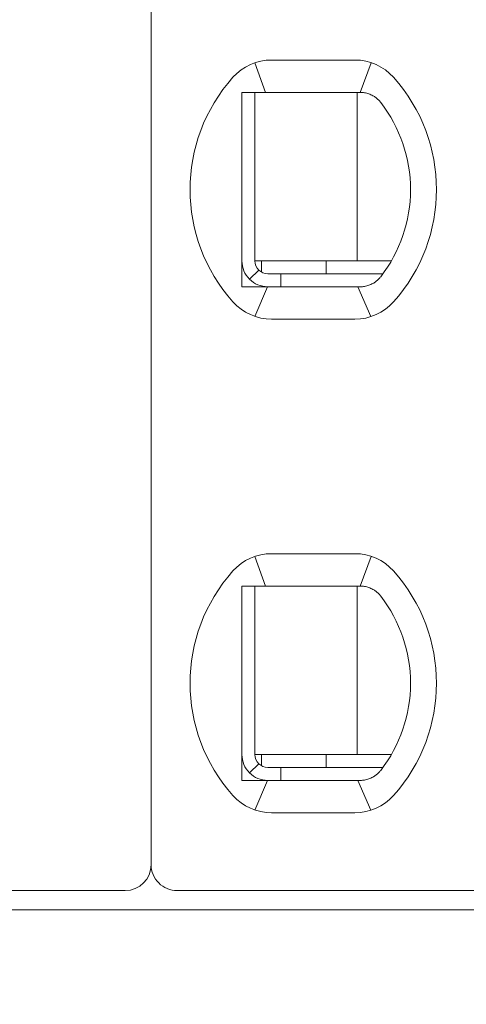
# Model space of a CAD drawing. Header units: millimetres. Extents: x -1114 to 1396, y -630 to 631.
# Tile 542 of 656: x 816.48 to 819.92, y -467.21 to -459.61. Entities that reach past the tile are written whole.
import ezdxf

# ---------------------------------------------------------------- set-up
doc = ezdxf.new("R2010")
doc.units = ezdxf.units.MM
doc.header["$MEASUREMENT"] = 0

msp = doc.modelspace()

# ---------------------------------------------------------------- linework, layer by layer
at = {"lineweight": 18}
for points, knots in [([(1038.9843, -629.7647), (1038.9843, -629.7647), (-1111.4882, -629.7647), (-1111.4882, -629.7647), (-1111.4882, -629.7647), (-1111.4882, -629.7647), (-1111.4882, 630.7883), (-1111.4882, 630.7883), (-1111.4882, 630.7883), (-1111.4882, 630.7883), (1038.9843, 630.7883), (1038.9843, 630.7883)], [0, 0, 0, 0, 0.333333, 0.333333, 0.333333, 0.333333, 0.666667, 0.666667, 0.666667, 0.666667, 1, 1, 1, 1]), ([(818.1928, -460.169), (818.1996, -460.169), (818.2064, -460.169), (818.2132, -460.169), (818.2132, -460.169), (818.22, -460.169), (818.2268, -460.169), (818.2337, -460.169), (818.2337, -460.169), (818.2405, -460.169), (818.2474, -460.169), (818.2543, -460.169)], [0, 0, 0, 0, 0.333333, 0.333333, 0.333333, 0.333333, 0.666667, 0.666667, 0.666667, 0.666667, 1, 1, 1, 1]), ([(818.1928, -460.169), (818.1928, -460.2199), (818.1928, -460.2724), (818.1928, -460.3273), (818.1928, -460.3273), (818.1928, -460.3548), (818.1928, -460.3829), (818.1928, -460.4118), (818.1928, -460.4118), (818.1928, -460.4263), (818.1928, -460.441), (818.1928, -460.4559), (818.1928, -460.4559), (818.1928, -460.4708), (818.1928, -460.486), (818.1928, -460.5013), (818.1928, -460.5013), (818.1928, -460.5321), (818.1928, -460.5637), (818.1928, -460.5964), (818.1928, -460.5964), (818.1928, -460.6291), (818.1928, -460.6629), (818.1928, -460.6983), (818.1928, -460.6983), (818.1928, -460.7159), (818.1928, -460.7339), (818.1928, -460.752), (818.1928, -460.752), (818.1928, -460.7701), (818.1928, -460.7884), (818.1928, -460.8069), (818.1928, -460.8069), (818.1928, -460.8254), (818.1928, -460.8441), (818.1928, -460.863), (818.1928, -460.863), (818.1928, -460.882), (818.1928, -460.9013), (818.1928, -460.9203), (818.1928, -460.9203), (818.1928, -460.9583), (818.1928, -460.9959), (818.1928, -461.0329), (818.1928, -461.0329), (818.1928, -461.0422), (818.1928, -461.0515), (818.1928, -461.0607), (818.1928, -461.0607), (818.1928, -461.0699), (818.1928, -461.0791), (818.1928, -461.0882), (818.1928, -461.0882), (818.1928, -461.1064), (818.1928, -461.1242), (818.1928, -461.1417), (818.1928, -461.1417), (818.1928, -461.1767), (818.1928, -461.2103), (818.1928, -461.2429), (818.1928, -461.2429), (818.1928, -461.2593), (818.1928, -461.2754), (818.1928, -461.2912), (818.1928, -461.2912), (818.1928, -461.3071), (818.1928, -461.3227), (818.1928, -461.3381), (818.1928, -461.3381), (818.1928, -461.3687), (818.1928, -461.3983), (818.1928, -461.4271), (818.1928, -461.4271), (818.1928, -461.4558), (818.1928, -461.4838), (818.1928, -461.5111), (818.1928, -461.5111), (818.1928, -461.5659), (818.1928, -461.6182), (818.1928, -461.669)], [0, 0, 0, 0, 0.05, 0.05, 0.05, 0.05, 0.1, 0.1, 0.1, 0.1, 0.15, 0.15, 0.15, 0.15, 0.2, 0.2, 0.2, 0.2, 0.25, 0.25, 0.25, 0.25, 0.3, 0.3, 0.3, 0.3, 0.35, 0.35, 0.35, 0.35, 0.4, 0.4, 0.4, 0.4, 0.45, 0.45, 0.45, 0.45, 0.5, 0.5, 0.5, 0.5, 0.55, 0.55, 0.55, 0.55, 0.6, 0.6, 0.6, 0.6, 0.65, 0.65, 0.65, 0.65, 0.7, 0.7, 0.7, 0.7, 0.75, 0.75, 0.75, 0.75, 0.8, 0.8, 0.8, 0.8, 0.85, 0.85, 0.85, 0.85, 0.9, 0.9, 0.9, 0.9, 0.95, 0.95, 0.95, 0.95, 1, 1, 1, 1]), ([(818.422, -460.169), (818.4168, -460.169), (818.4116, -460.169), (818.4064, -460.169), (818.4064, -460.169), (818.4011, -460.169), (818.3958, -460.169), (818.3904, -460.169), (818.3904, -460.169), (818.385, -460.169), (818.3795, -460.169), (818.3738, -460.169), (818.3738, -460.169), (818.3682, -460.169), (818.3624, -460.169), (818.3564, -460.169), (818.3564, -460.169), (818.3504, -460.169), (818.3443, -460.169), (818.338, -460.169), (818.338, -460.169), (818.3317, -460.169), (818.3253, -460.169), (818.3187, -460.169), (818.3187, -460.169), (818.3121, -460.169), (818.3054, -460.169), (818.2984, -460.169), (818.2984, -460.169), (818.2915, -460.169), (818.2844, -460.169), (818.277, -460.169), (818.277, -460.169), (818.2696, -460.169), (818.2621, -460.169), (818.2543, -460.169)], [0, 0, 0, 0, 0.111111, 0.111111, 0.111111, 0.111111, 0.222222, 0.222222, 0.222222, 0.222222, 0.333333, 0.333333, 0.333333, 0.333333, 0.444444, 0.444444, 0.444444, 0.444444, 0.555556, 0.555556, 0.555556, 0.555556, 0.666667, 0.666667, 0.666667, 0.666667, 0.777778, 0.777778, 0.777778, 0.777778, 0.888889, 0.888889, 0.888889, 0.888889, 1, 1, 1, 1]), ([(819.1052, -460.169), (819.1005, -460.169), (819.0958, -460.169), (819.0912, -460.169), (819.0912, -460.169), (819.0865, -460.169), (819.0818, -460.169), (819.0772, -460.169), (819.0772, -460.169), (819.0727, -460.169), (819.0681, -460.169), (819.0636, -460.169)], [0, 0, 0, 0, 0.333333, 0.333333, 0.333333, 0.333333, 0.666667, 0.666667, 0.666667, 0.666667, 1, 1, 1, 1]), ([(819.2029, -460.1944), (819.1926, -460.1887), (819.1819, -460.1839), (819.1711, -460.1801), (819.1711, -460.1801), (819.1603, -460.1763), (819.1493, -460.1736), (819.1383, -460.1717), (819.1383, -460.1717), (819.1272, -460.1699), (819.1162, -460.169), (819.1052, -460.169)], [0, 0, 0, 0, 0.333333, 0.333333, 0.333333, 0.333333, 0.666667, 0.666667, 0.666667, 0.666667, 1, 1, 1, 1]), ([(819.2635, -460.2467), (819.2582, -460.2399), (819.2525, -460.2333), (819.2462, -460.2271), (819.2462, -460.2271), (819.2399, -460.2208), (819.233, -460.2149), (819.2258, -460.2094), (819.2258, -460.2094), (819.2186, -460.2039), (819.2109, -460.1989), (819.2029, -460.1944)], [0, 0, 0, 0, 0.333333, 0.333333, 0.333333, 0.333333, 0.666667, 0.666667, 0.666667, 0.666667, 1, 1, 1, 1]), ([(818.1928, -461.469), (818.1928, -461.522), (818.2139, -461.5729), (818.2514, -461.6104), (818.2514, -461.6104), (818.2889, -461.6479), (818.3398, -461.669), (818.3928, -461.669)], [0, 0, 0, 0, 0.5, 0.5, 0.5, 0.5, 1, 1, 1, 1]), ([(818.2928, -461.469), (818.2928, -461.4955), (818.3033, -461.5209), (818.3221, -461.5397), (818.3221, -461.5397), (818.3409, -461.5584), (818.3663, -461.569), (818.3928, -461.569)], [0, 0, 0, 0, 0.5, 0.5, 0.5, 0.5, 1, 1, 1, 1]), ([(819.2029, -461.6435), (819.1928, -461.6492), (819.1823, -461.6539), (819.1715, -461.6576), (819.1715, -461.6576), (819.1608, -461.6614), (819.1498, -461.6642), (819.1387, -461.6661), (819.1387, -461.6661), (819.1276, -461.668), (819.1164, -461.669), (819.1052, -461.669)], [0, 0, 0, 0, 0.333333, 0.333333, 0.333333, 0.333333, 0.666667, 0.666667, 0.666667, 0.666667, 1, 1, 1, 1]), ([(819.2029, -461.6435), (819.2112, -461.6388), (819.219, -461.6337), (819.2263, -461.6281), (819.2263, -461.6281), (819.2336, -461.6226), (819.2404, -461.6166), (819.2466, -461.6104), (819.2466, -461.6104), (819.2528, -461.6042), (819.2584, -461.5978), (819.2635, -461.5912)], [0, 0, 0, 0, 0.333333, 0.333333, 0.333333, 0.333333, 0.666667, 0.666667, 0.666667, 0.666667, 1, 1, 1, 1]), ([(818.1928, -461.669), (818.1997, -461.669), (818.2066, -461.669), (818.2134, -461.669), (818.2134, -461.669), (818.2203, -461.669), (818.2271, -461.669), (818.2339, -461.669), (818.2339, -461.669), (818.2407, -461.669), (818.2475, -461.669), (818.2543, -461.669)], [0, 0, 0, 0, 0.333333, 0.333333, 0.333333, 0.333333, 0.666667, 0.666667, 0.666667, 0.666667, 1, 1, 1, 1]), ([(818.2543, -461.669), (818.2621, -461.669), (818.2697, -461.669), (818.277, -461.669), (818.277, -461.669), (818.2844, -461.669), (818.2915, -461.669), (818.2984, -461.669), (818.2984, -461.669), (818.3054, -461.669), (818.3121, -461.669), (818.3187, -461.669), (818.3187, -461.669), (818.3253, -461.669), (818.3317, -461.669), (818.338, -461.669), (818.338, -461.669), (818.3443, -461.669), (818.3504, -461.669), (818.3564, -461.669), (818.3564, -461.669), (818.3624, -461.669), (818.3682, -461.669), (818.3738, -461.669), (818.3738, -461.669), (818.3795, -461.669), (818.385, -461.669), (818.3904, -461.669), (818.3904, -461.669), (818.3958, -461.669), (818.4011, -461.669), (818.4064, -461.669), (818.4064, -461.669), (818.4116, -461.669), (818.4168, -461.669), (818.422, -461.669)], [0, 0, 0, 0, 0.111111, 0.111111, 0.111111, 0.111111, 0.222222, 0.222222, 0.222222, 0.222222, 0.333333, 0.333333, 0.333333, 0.333333, 0.444444, 0.444444, 0.444444, 0.444444, 0.555556, 0.555556, 0.555556, 0.555556, 0.666667, 0.666667, 0.666667, 0.666667, 0.777778, 0.777778, 0.777778, 0.777778, 0.888889, 0.888889, 0.888889, 0.888889, 1, 1, 1, 1]), ([(819.0636, -461.669), (819.0681, -461.669), (819.0727, -461.669), (819.0773, -461.669), (819.0773, -461.669), (819.0819, -461.669), (819.0865, -461.669), (819.0912, -461.669), (819.0912, -461.669), (819.0959, -461.669), (819.1005, -461.669), (819.1052, -461.669)], [0, 0, 0, 0, 0.333333, 0.333333, 0.333333, 0.333333, 0.666667, 0.666667, 0.666667, 0.666667, 1, 1, 1, 1]), ([(818.1928, -463.979), (818.1996, -463.979), (818.2064, -463.979), (818.2132, -463.979), (818.2132, -463.979), (818.22, -463.979), (818.2268, -463.979), (818.2337, -463.979), (818.2337, -463.979), (818.2405, -463.979), (818.2474, -463.979), (818.2543, -463.979)], [0, 0, 0, 0, 0.333333, 0.333333, 0.333333, 0.333333, 0.666667, 0.666667, 0.666667, 0.666667, 1, 1, 1, 1]), ([(818.1928, -463.979), (818.1928, -464.0299), (818.1928, -464.0824), (818.1928, -464.1373), (818.1928, -464.1373), (818.1928, -464.1648), (818.1928, -464.1929), (818.1928, -464.2218), (818.1928, -464.2218), (818.1928, -464.2363), (818.1928, -464.251), (818.1928, -464.2659), (818.1928, -464.2659), (818.1928, -464.2808), (818.1928, -464.296), (818.1928, -464.3113), (818.1928, -464.3113), (818.1928, -464.3421), (818.1928, -464.3737), (818.1928, -464.4064), (818.1928, -464.4064), (818.1928, -464.4391), (818.1928, -464.4729), (818.1928, -464.5083), (818.1928, -464.5083), (818.1928, -464.5259), (818.1928, -464.5439), (818.1928, -464.562), (818.1928, -464.562), (818.1928, -464.5801), (818.1928, -464.5984), (818.1928, -464.6169), (818.1928, -464.6169), (818.1928, -464.6354), (818.1928, -464.6541), (818.1928, -464.673), (818.1928, -464.673), (818.1928, -464.692), (818.1928, -464.7113), (818.1928, -464.7303), (818.1928, -464.7303), (818.1928, -464.7683), (818.1928, -464.8059), (818.1928, -464.8429), (818.1928, -464.8429), (818.1928, -464.8522), (818.1928, -464.8615), (818.1928, -464.8707), (818.1928, -464.8707), (818.1928, -464.8799), (818.1928, -464.8891), (818.1928, -464.8982), (818.1928, -464.8982), (818.1928, -464.9164), (818.1928, -464.9342), (818.1928, -464.9517), (818.1928, -464.9517), (818.1928, -464.9867), (818.1928, -465.0203), (818.1928, -465.0529), (818.1928, -465.0529), (818.1928, -465.0693), (818.1928, -465.0854), (818.1928, -465.1012), (818.1928, -465.1012), (818.1928, -465.1171), (818.1928, -465.1327), (818.1928, -465.1481), (818.1928, -465.1481), (818.1928, -465.1787), (818.1928, -465.2083), (818.1928, -465.2371), (818.1928, -465.2371), (818.1928, -465.2658), (818.1928, -465.2938), (818.1928, -465.3211), (818.1928, -465.3211), (818.1928, -465.3759), (818.1928, -465.4282), (818.1928, -465.479)], [0, 0, 0, 0, 0.05, 0.05, 0.05, 0.05, 0.1, 0.1, 0.1, 0.1, 0.15, 0.15, 0.15, 0.15, 0.2, 0.2, 0.2, 0.2, 0.25, 0.25, 0.25, 0.25, 0.3, 0.3, 0.3, 0.3, 0.35, 0.35, 0.35, 0.35, 0.4, 0.4, 0.4, 0.4, 0.45, 0.45, 0.45, 0.45, 0.5, 0.5, 0.5, 0.5, 0.55, 0.55, 0.55, 0.55, 0.6, 0.6, 0.6, 0.6, 0.65, 0.65, 0.65, 0.65, 0.7, 0.7, 0.7, 0.7, 0.75, 0.75, 0.75, 0.75, 0.8, 0.8, 0.8, 0.8, 0.85, 0.85, 0.85, 0.85, 0.9, 0.9, 0.9, 0.9, 0.95, 0.95, 0.95, 0.95, 1, 1, 1, 1]), ([(818.422, -463.979), (818.4168, -463.979), (818.4116, -463.979), (818.4064, -463.979), (818.4064, -463.979), (818.4011, -463.979), (818.3958, -463.979), (818.3904, -463.979), (818.3904, -463.979), (818.385, -463.979), (818.3795, -463.979), (818.3738, -463.979), (818.3738, -463.979), (818.3682, -463.979), (818.3624, -463.979), (818.3564, -463.979), (818.3564, -463.979), (818.3504, -463.979), (818.3443, -463.979), (818.338, -463.979), (818.338, -463.979), (818.3317, -463.979), (818.3253, -463.979), (818.3187, -463.979), (818.3187, -463.979), (818.3121, -463.979), (818.3054, -463.979), (818.2984, -463.979), (818.2984, -463.979), (818.2915, -463.979), (818.2844, -463.979), (818.277, -463.979), (818.277, -463.979), (818.2696, -463.979), (818.2621, -463.979), (818.2543, -463.979)], [0, 0, 0, 0, 0.111111, 0.111111, 0.111111, 0.111111, 0.222222, 0.222222, 0.222222, 0.222222, 0.333333, 0.333333, 0.333333, 0.333333, 0.444444, 0.444444, 0.444444, 0.444444, 0.555556, 0.555556, 0.555556, 0.555556, 0.666667, 0.666667, 0.666667, 0.666667, 0.777778, 0.777778, 0.777778, 0.777778, 0.888889, 0.888889, 0.888889, 0.888889, 1, 1, 1, 1]), ([(819.1052, -463.979), (819.1005, -463.979), (819.0958, -463.979), (819.0912, -463.979), (819.0912, -463.979), (819.0865, -463.979), (819.0818, -463.979), (819.0772, -463.979), (819.0772, -463.979), (819.0727, -463.979), (819.0681, -463.979), (819.0636, -463.979)], [0, 0, 0, 0, 0.333333, 0.333333, 0.333333, 0.333333, 0.666667, 0.666667, 0.666667, 0.666667, 1, 1, 1, 1]), ([(819.2029, -464.0044), (819.1926, -463.9987), (819.1819, -463.9939), (819.1711, -463.9901), (819.1711, -463.9901), (819.1603, -463.9863), (819.1493, -463.9836), (819.1383, -463.9817), (819.1383, -463.9817), (819.1272, -463.9799), (819.1162, -463.979), (819.1052, -463.979)], [0, 0, 0, 0, 0.333333, 0.333333, 0.333333, 0.333333, 0.666667, 0.666667, 0.666667, 0.666667, 1, 1, 1, 1]), ([(819.2635, -464.0567), (819.2582, -464.0499), (819.2525, -464.0433), (819.2462, -464.0371), (819.2462, -464.0371), (819.2399, -464.0308), (819.233, -464.0249), (819.2258, -464.0194), (819.2258, -464.0194), (819.2186, -464.0139), (819.2109, -464.0089), (819.2029, -464.0044)], [0, 0, 0, 0, 0.333333, 0.333333, 0.333333, 0.333333, 0.666667, 0.666667, 0.666667, 0.666667, 1, 1, 1, 1]), ([(818.1928, -465.279), (818.1928, -465.332), (818.2139, -465.3829), (818.2514, -465.4204), (818.2514, -465.4204), (818.2889, -465.4579), (818.3398, -465.479), (818.3928, -465.479)], [0, 0, 0, 0, 0.5, 0.5, 0.5, 0.5, 1, 1, 1, 1]), ([(818.2928, -465.279), (818.2928, -465.3055), (818.3033, -465.3309), (818.3221, -465.3497), (818.3221, -465.3497), (818.3409, -465.3684), (818.3663, -465.379), (818.3928, -465.379)], [0, 0, 0, 0, 0.5, 0.5, 0.5, 0.5, 1, 1, 1, 1]), ([(819.2029, -465.4535), (819.1928, -465.4592), (819.1823, -465.4639), (819.1715, -465.4676), (819.1715, -465.4676), (819.1608, -465.4714), (819.1498, -465.4742), (819.1387, -465.4761), (819.1387, -465.4761), (819.1276, -465.478), (819.1164, -465.479), (819.1052, -465.479)], [0, 0, 0, 0, 0.333333, 0.333333, 0.333333, 0.333333, 0.666667, 0.666667, 0.666667, 0.666667, 1, 1, 1, 1]), ([(819.2029, -465.4535), (819.2112, -465.4488), (819.219, -465.4437), (819.2263, -465.4381), (819.2263, -465.4381), (819.2336, -465.4326), (819.2404, -465.4266), (819.2466, -465.4204), (819.2466, -465.4204), (819.2528, -465.4142), (819.2584, -465.4078), (819.2635, -465.4012)], [0, 0, 0, 0, 0.333333, 0.333333, 0.333333, 0.333333, 0.666667, 0.666667, 0.666667, 0.666667, 1, 1, 1, 1]), ([(818.1928, -465.479), (818.1997, -465.479), (818.2066, -465.479), (818.2134, -465.479), (818.2134, -465.479), (818.2203, -465.479), (818.2271, -465.479), (818.2339, -465.479), (818.2339, -465.479), (818.2407, -465.479), (818.2475, -465.479), (818.2543, -465.479)], [0, 0, 0, 0, 0.333333, 0.333333, 0.333333, 0.333333, 0.666667, 0.666667, 0.666667, 0.666667, 1, 1, 1, 1]), ([(818.2543, -465.479), (818.2621, -465.479), (818.2697, -465.479), (818.277, -465.479), (818.277, -465.479), (818.2844, -465.479), (818.2915, -465.479), (818.2984, -465.479), (818.2984, -465.479), (818.3054, -465.479), (818.3121, -465.479), (818.3187, -465.479), (818.3187, -465.479), (818.3253, -465.479), (818.3317, -465.479), (818.338, -465.479), (818.338, -465.479), (818.3443, -465.479), (818.3504, -465.479), (818.3564, -465.479), (818.3564, -465.479), (818.3624, -465.479), (818.3682, -465.479), (818.3738, -465.479), (818.3738, -465.479), (818.3795, -465.479), (818.385, -465.479), (818.3904, -465.479), (818.3904, -465.479), (818.3958, -465.479), (818.4011, -465.479), (818.4064, -465.479), (818.4064, -465.479), (818.4116, -465.479), (818.4168, -465.479), (818.422, -465.479)], [0, 0, 0, 0, 0.111111, 0.111111, 0.111111, 0.111111, 0.222222, 0.222222, 0.222222, 0.222222, 0.333333, 0.333333, 0.333333, 0.333333, 0.444444, 0.444444, 0.444444, 0.444444, 0.555556, 0.555556, 0.555556, 0.555556, 0.666667, 0.666667, 0.666667, 0.666667, 0.777778, 0.777778, 0.777778, 0.777778, 0.888889, 0.888889, 0.888889, 0.888889, 1, 1, 1, 1]), ([(819.0636, -465.479), (819.0681, -465.479), (819.0727, -465.479), (819.0773, -465.479), (819.0773, -465.479), (819.0819, -465.479), (819.0865, -465.479), (819.0912, -465.479), (819.0912, -465.479), (819.0959, -465.479), (819.1005, -465.479), (819.1052, -465.479)], [0, 0, 0, 0, 0.333333, 0.333333, 0.333333, 0.333333, 0.666667, 0.666667, 0.666667, 0.666667, 1, 1, 1, 1]), ([(817.4928, -466.129), (817.4928, -466.182), (817.5139, -466.2329), (817.5514, -466.2704), (817.5514, -466.2704), (817.5889, -466.3079), (817.6398, -466.329), (817.6928, -466.329)], [0, 0, 0, 0, 0.5, 0.5, 0.5, 0.5, 1, 1, 1, 1])]:
    msp.add_open_spline(points, degree=3, knots=knots, dxfattribs=at)
for points in [[(817.4928, -455.709), (817.4928, -455.709), (817.4928, -466.129), (817.4928, -466.129)], [(817.4928, -455.709), (817.4928, -455.709), (817.4928, -466.129), (817.4928, -466.129)], [(818.422, -459.919), (818.3082, -459.919), (818.1997, -459.9675), (818.1239, -460.0523)], [(818.422, -459.919), (818.3082, -459.919), (818.1997, -459.9675), (818.1239, -460.0523)], [(818.2912, -459.9409), (818.2912, -459.9409), (818.3757, -460.169), (818.3757, -460.169)], [(818.422, -459.919), (818.422, -459.919), (819.0636, -459.919), (819.0636, -459.919)], [(818.422, -459.919), (818.422, -459.919), (819.0636, -459.919), (819.0636, -459.919)], [(819.3618, -460.0523), (819.2859, -459.9675), (819.1775, -459.919), (819.0636, -459.919)], [(819.3618, -460.0523), (819.2859, -459.9675), (819.1775, -459.919), (819.0636, -459.919)], [(819.19, -459.9395), (819.19, -459.9395), (819.1045, -460.169), (819.1045, -460.169)], [(818.1239, -460.0523), (817.6825, -460.5458), (817.6825, -461.2921), (818.1239, -461.7856)], [(818.1239, -460.0523), (817.6825, -460.5458), (817.6825, -461.2921), (818.1239, -461.7856)], [(819.3618, -461.7856), (819.8032, -461.2921), (819.8032, -460.5458), (819.3618, -460.0523)], [(819.3618, -461.7856), (819.8032, -461.2921), (819.8032, -460.5458), (819.3618, -460.0523)], [(818.2928, -460.169), (818.2928, -460.169), (818.2928, -461.469), (818.2928, -461.469)], [(819.0636, -460.169), (819.0636, -460.169), (818.422, -460.169), (818.422, -460.169)], [(819.0819, -460.169), (819.0819, -460.169), (819.0819, -461.469), (819.0819, -461.469)], [(819.4928, -460.919), (819.4928, -460.6757), (819.4122, -460.4393), (819.2635, -460.2467)], [(819.2635, -461.5912), (819.4122, -461.3986), (819.4928, -461.1622), (819.4928, -460.919)], [(818.2928, -461.469), (818.2928, -461.469), (819.0523, -461.469), (819.0523, -461.469)], [(818.3428, -461.5555), (818.3428, -461.5555), (818.3428, -461.4689), (818.3428, -461.4689)], [(818.8428, -461.569), (818.8428, -461.569), (818.8428, -461.469), (818.8428, -461.469)], [(819.0523, -461.469), (819.0523, -461.469), (819.1031, -461.469), (819.1031, -461.469)], [(819.3455, -461.469), (819.3455, -461.469), (819.1031, -461.469), (819.1031, -461.469)], [(818.3221, -461.5397), (818.3221, -461.5397), (818.2514, -461.6104), (818.2514, -461.6104)], [(818.4928, -461.569), (818.4928, -461.569), (818.3928, -461.569), (818.3928, -461.569)], [(818.4928, -461.569), (818.4928, -461.569), (818.4928, -461.669), (818.4928, -461.669)], [(818.4928, -461.569), (818.4928, -461.569), (819.2802, -461.569), (819.2802, -461.569)], [(818.2922, -461.8973), (818.2922, -461.8973), (818.3896, -461.669), (818.3896, -461.669)], [(818.422, -461.669), (818.422, -461.669), (819.0636, -461.669), (819.0636, -461.669)], [(819.0867, -461.669), (819.0867, -461.669), (819.1879, -461.8992), (819.1879, -461.8992)], [(818.1239, -461.7856), (818.1997, -461.8705), (818.3082, -461.919), (818.422, -461.919)], [(818.1239, -461.7856), (818.1997, -461.8705), (818.3082, -461.919), (818.422, -461.919)], [(819.0636, -461.919), (819.1775, -461.919), (819.2859, -461.8705), (819.3618, -461.7856)], [(819.0636, -461.919), (819.1775, -461.919), (819.2859, -461.8705), (819.3618, -461.7856)], [(818.422, -461.919), (818.422, -461.919), (819.0636, -461.919), (819.0636, -461.919)], [(819.0636, -461.919), (819.0636, -461.919), (818.422, -461.919), (818.422, -461.919)], [(818.422, -463.729), (818.3082, -463.729), (818.1997, -463.7775), (818.1239, -463.8623)], [(818.422, -463.729), (818.3082, -463.729), (818.1997, -463.7775), (818.1239, -463.8623)], [(818.2912, -463.7509), (818.2912, -463.7509), (818.3757, -463.979), (818.3757, -463.979)], [(818.422, -463.729), (818.422, -463.729), (819.0636, -463.729), (819.0636, -463.729)], [(818.422, -463.729), (818.422, -463.729), (819.0636, -463.729), (819.0636, -463.729)], [(819.3618, -463.8623), (819.2859, -463.7775), (819.1775, -463.729), (819.0636, -463.729)], [(819.3618, -463.8623), (819.2859, -463.7775), (819.1775, -463.729), (819.0636, -463.729)], [(819.1045, -463.979), (819.1045, -463.979), (819.19, -463.7495), (819.19, -463.7495)], [(818.1239, -463.8623), (817.6825, -464.3558), (817.6825, -465.1021), (818.1239, -465.5956)], [(818.1239, -463.8623), (817.6825, -464.3558), (817.6825, -465.1021), (818.1239, -465.5956)], [(819.3618, -465.5956), (819.8032, -465.1021), (819.8032, -464.3558), (819.3618, -463.8623)], [(819.3618, -465.5956), (819.8032, -465.1021), (819.8032, -464.3558), (819.3618, -463.8623)], [(818.2928, -463.979), (818.2928, -463.979), (818.2928, -465.279), (818.2928, -465.279)], [(819.0636, -463.979), (819.0636, -463.979), (818.422, -463.979), (818.422, -463.979)], [(819.0819, -463.979), (819.0819, -463.979), (819.0819, -465.279), (819.0819, -465.279)], [(819.4928, -464.729), (819.4928, -464.4857), (819.4122, -464.2493), (819.2635, -464.0567)], [(819.2635, -465.4012), (819.4122, -465.2086), (819.4928, -464.9722), (819.4928, -464.729)], [(818.2928, -465.279), (818.2928, -465.279), (819.0523, -465.279), (819.0523, -465.279)], [(818.3428, -465.3655), (818.3428, -465.3655), (818.3428, -465.2789), (818.3428, -465.2789)], [(818.8428, -465.379), (818.8428, -465.379), (818.8428, -465.279), (818.8428, -465.279)], [(819.0523, -465.279), (819.0523, -465.279), (819.1031, -465.279), (819.1031, -465.279)], [(819.3455, -465.279), (819.3455, -465.279), (819.1031, -465.279), (819.1031, -465.279)], [(818.3221, -465.3497), (818.3221, -465.3497), (818.2514, -465.4204), (818.2514, -465.4204)], [(818.4928, -465.379), (818.4928, -465.379), (818.3928, -465.379), (818.3928, -465.379)], [(818.4928, -465.379), (818.4928, -465.379), (819.2802, -465.379), (819.2802, -465.379)], [(818.4928, -465.379), (818.4928, -465.379), (818.4928, -465.479), (818.4928, -465.479)], [(818.2922, -465.7073), (818.2922, -465.7073), (818.3896, -465.479), (818.3896, -465.479)], [(818.422, -465.479), (818.422, -465.479), (819.0636, -465.479), (819.0636, -465.479)], [(819.0867, -465.479), (819.0867, -465.479), (819.1879, -465.7092), (819.1879, -465.7092)], [(818.1239, -465.5956), (818.1997, -465.6805), (818.3082, -465.729), (818.422, -465.729)], [(818.1239, -465.5956), (818.1997, -465.6805), (818.3082, -465.729), (818.422, -465.729)], [(819.0636, -465.729), (819.1775, -465.729), (819.2859, -465.6805), (819.3618, -465.5956)], [(819.0636, -465.729), (819.1775, -465.729), (819.2859, -465.6805), (819.3618, -465.5956)], [(818.422, -465.729), (818.422, -465.729), (819.0636, -465.729), (819.0636, -465.729)], [(819.0636, -465.729), (819.0636, -465.729), (818.422, -465.729), (818.422, -465.729)], [(817.2928, -466.329), (817.4033, -466.329), (817.4928, -466.2394), (817.4928, -466.129)], [(812.6928, -466.329), (812.6928, -466.329), (817.2928, -466.329), (817.2928, -466.329)], [(817.6928, -466.329), (817.6928, -466.329), (822.2928, -466.329), (822.2928, -466.329)], [(842.3428, -466.479), (842.3428, -466.479), (802.6428, -466.479), (802.6428, -466.479)]]:
    msp.add_open_spline(points, degree=3, dxfattribs=at)

doc.saveas('drawing.dxf')
